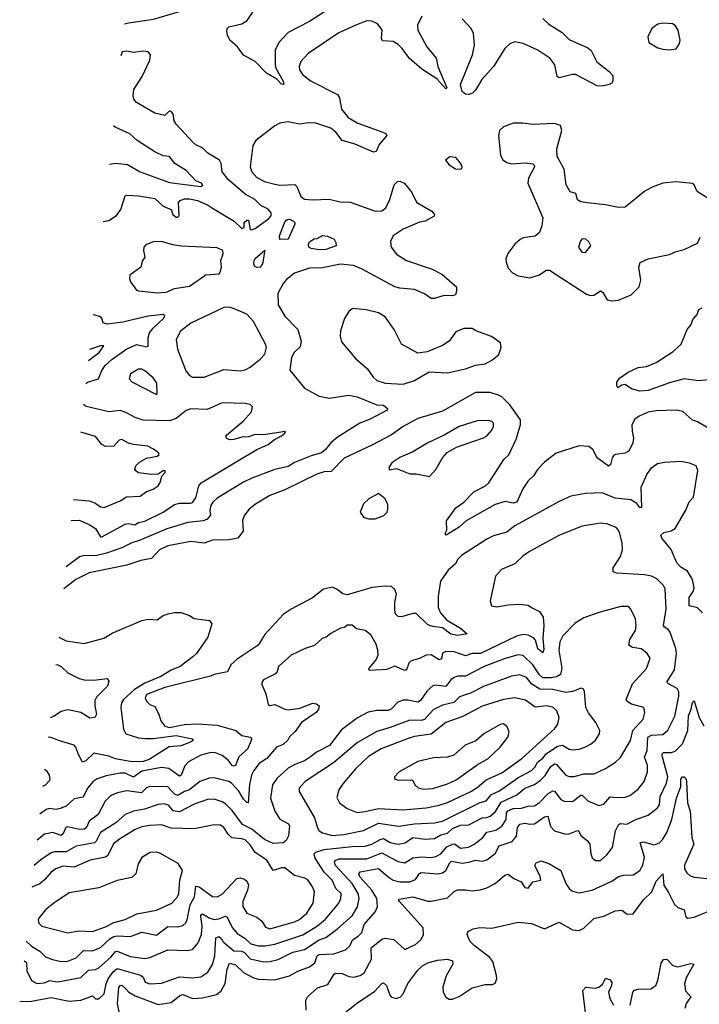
# Model space of a CAD drawing. Extents: x 1603745 to 1745082, y 385868 to 533966.
# Tile 557 of 646: x 1617313 to 1621447, y 518230 to 524220. Entities that reach past the tile are written whole.
import ezdxf

# ---------------------------------------------------------------- set-up
doc = ezdxf.new("R2010")
doc.units = 0

msp = doc.modelspace()

# ---------------------------------------------------------------- linework, layer by layer
at = {"layer": '0CON20XD'}
for points in [[(1617950, 524194), (1617975, 524200.9), (1618127.2, 524222.8), (1618285, 524268.5), (1618388.6, 524281.4), (1618415, 524292.2), (1618506.9, 524353.1), (1618535, 524361.3), (1618615, 524358.8), (1618645, 524370.9), (1618669.9, 524390.1), (1618724.4, 524455), (1618735.7, 524485), (1618732, 524495), (1618695.4, 524515.4), (1618649.6, 524529.6), (1618611.9, 524585), (1618485, 524676), (1618425, 524694), (1618375, 524684.3), (1618261.2, 524645), (1618175, 524603.1), (1618045, 524583.2), (1617988.5, 524553.8)], [(1619206.7, 524293.3), (1619075, 524209.1), (1618945, 524141.2), (1618888.3, 524081.7), (1618866.7, 524035), (1618866.9, 523945), (1618871.6, 523925), (1618915.9, 523845.9), (1618920, 523825), (1618905, 523827.5), (1618877.2, 523857.2), (1618814, 523894), (1618745, 523964.6), (1618675, 524004.3), (1618638.1, 524055), (1618591.5, 524095), (1618576.7, 524125), (1618573.2, 524146.8), (1618574.3, 524165), (1618585, 524175.8), (1618664.2, 524194.2), (1618696.1, 524213.9), (1618772.1, 524327.9)], [(1619759.8, 524240.2), (1619733, 524187), (1619735.4, 524155), (1619790, 524055), (1619846.4, 523985), (1619856.5, 523935), (1619910, 523805), (1619905, 523800), (1619850.4, 523860.4), (1619759, 523919), (1619683.8, 523983.8), (1619639.6, 524045), (1619615, 524068.8), (1619585, 524086.1), (1619520.7, 524090.7), (1619514.6, 524105), (1619517, 524157), (1619490, 524195), (1619455, 524210), (1619425, 524211.9), (1619360.7, 524189.3)], [(1620495, 524226.9), (1620531.5, 524191.5), (1620612.5, 524142.5), (1620655, 524100), (1620768.3, 524048.3), (1620788.3, 524031.7), (1620823, 523963), (1620898, 523905), (1620919.7, 523879.7), (1620921.2, 523845), (1620915, 523833.8), (1620897.5, 523825), (1620855, 523814.7), (1620825, 523818.2), (1620693.4, 523886.6), (1620675, 523886.9), (1620595, 523866), (1620582.9, 523875), (1620567.1, 523945), (1620537.1, 523985), (1620464.2, 524035), (1620375, 524075.5), (1620325, 524084.3), (1620295, 524072.9), (1620264.4, 524045), (1620195.8, 523934.2), (1620124.4, 523855), (1620085, 523790.8), (1620067.2, 523772.8), (1620045, 523764), (1620025, 523766.2), (1620005, 523783.3), (1619994.2, 523825), (1620066.2, 524005), (1620079.1, 524065), (1620073.3, 524135), (1620059.2, 524165), (1620005, 524224)], [(1619360.7, 524189.3), (1619255, 524138.9), (1619066.7, 524013.3), (1619023.5, 523965), (1619013.6, 523935), (1619014.6, 523915), (1619035.5, 523885), (1619085, 523846.2), (1619245.8, 523765), (1619258.9, 523745), (1619270, 523675), (1619310.6, 523625), (1619369.5, 523589.5), (1619522.5, 523535), (1619542.5, 523525), (1619546.7, 523515), (1619500.3, 523459.7), (1619481.7, 523418.3), (1619465, 523413.8), (1619352.8, 523462.8), (1619275, 523485.7), (1619235.3, 523535.3), (1619205, 523559.1), (1619115, 523590), (1619067.5, 523592.5), (1619015, 523584.4), (1618945, 523598.6), (1618895, 523589.2), (1618865, 523574), (1618748.8, 523485), (1618730.8, 523455), (1618714.4, 523325), (1618724.4, 523295), (1618755, 523258.9), (1618801.2, 523235), (1618865, 523218.5), (1618895, 523213.8), (1618987.3, 523217.3), (1618999.2, 523205), (1619022.5, 523145), (1619045, 523128.8), (1619095, 523122.9), (1619195, 523127.8), (1619262.2, 523112.2), (1619325, 523109.5), (1619475, 523054), (1619515, 523056), (1619540, 523075), (1619564.3, 523125), (1619591.4, 523215), (1619610, 523235), (1619625, 523237.1), (1619652.5, 523225), (1619695, 523174), (1619728, 523108), (1619820, 523055), (1619836.7, 523035), (1619833.3, 523025), (1619780, 522995), (1619745, 522987.5), (1619645, 522945.5), (1619584.6, 522905.4), (1619568.7, 522871.3), (1619572.2, 522835), (1619605, 522793.3), (1619666, 522755), (1619822.2, 522702.2), (1619881.3, 522671.3), (1619970, 522595), (1619970.7, 522569.3), (1619963.3, 522546.7), (1619945, 522540), (1619895, 522542.5), (1619835, 522523.8), (1619815, 522523.3), (1619775, 522552.5), (1619715, 522577.8), (1619625, 522585.8), (1619595, 522594.1), (1619391.4, 522705), (1619344.2, 522725), (1619265, 522731.9), (1619155, 522710.7), (1619075, 522708.1), (1618985, 522677.5), (1618935, 522639.1), (1618914.7, 522615.3), (1618883.8, 522555), (1618885.4, 522485), (1618925, 522415.8), (1619003.8, 522335), (1619025.7, 522265), (1619019.7, 522230.3), (1618983.3, 522195), (1618965.8, 522164.2), (1618957, 522087), (1619045, 521978.9), (1619135, 521930), (1619195, 521917.5), (1619315.4, 521935.4), (1619365, 521925.5), (1619485, 521877.9), (1619526, 521874), (1619549.2, 521855), (1619548, 521845), (1619445, 521789.5), (1619382, 521765), (1619245, 521678.5), (1619205, 521645.6), (1619173.3, 521605), (1619149.2, 521585), (1619085, 521567.3), (1618985, 521525.6), (1618945, 521502.1), (1618865, 521483.8), (1618725, 521430), (1618674.3, 521405.7), (1618515, 521308.4), (1618487.7, 521285), (1618475.3, 521265), (1618469.3, 521235), (1618472.9, 521205), (1618451.2, 521178.8), (1618429.6, 521170.4), (1618335, 521160.5), (1618207.2, 521122.8), (1618165.9, 521104.1), (1618046.3, 521053.7), (1617995, 521038.2), (1617935, 521007.9), (1617841.4, 520975), (1617775, 520957.8), (1617705, 520959.6), (1617676.9, 520953.1), (1617596.7, 520892)], [(1621265, 524036.7), (1621305, 524042.5), (1621326.7, 524075), (1621330, 524095), (1621318.8, 524155), (1621300, 524185), (1621284.2, 524194.2), (1621225, 524199.2), (1621195, 524192), (1621158, 524165), (1621133.1, 524115), (1621140.5, 524080.5), (1621195, 524048.8), (1621225, 524040), (1621265, 524036.7)], [(1617821.4, 522991.6), (1617855, 522998.2), (1617901.1, 523028.9), (1617927.8, 523065), (1617955, 523147.5), (1617965, 523152.5), (1618035, 523148.1), (1618135, 523132.5), (1618185.6, 523085.6), (1618235.3, 523065.3), (1618243.8, 523035), (1618265, 523018.1), (1618275, 523017.7), (1618284, 523026), (1618278.2, 523105), (1618290.1, 523119.9), (1618315, 523129.1), (1618345, 523130), (1618395, 523119.2), (1618455, 523093.9), (1618485, 523072.9), (1618617.5, 522995), (1618665, 522949.5), (1618677.8, 522955), (1618679.4, 522985), (1618695, 522999.5), (1618705, 522999.4), (1618714.3, 522944.3), (1618720.9, 522940.9), (1618745, 522950.4), (1618828.8, 523011.2), (1618843.5, 523026.5), (1618843.1, 523045), (1618825, 523066.2), (1618780, 523090), (1618742.5, 523125), (1618685, 523158.6), (1618583.8, 523245), (1618544.5, 523295), (1618537.9, 523345), (1618528.1, 523365), (1618456.9, 523406.9), (1618427.3, 523437.3), (1618385, 523458.6), (1618366.5, 523475), (1618264.1, 523585), (1618252.5, 523605), (1618246.7, 523646.7), (1618235, 523661.4), (1618225, 523664.2), (1618195, 523636), (1618135, 523650.8), (1618023.8, 523715), (1618007, 523737), (1618003.2, 523756.8), (1618007.8, 523795), (1618057.9, 523875), (1618105, 523973.8), (1618109.4, 524005), (1618095, 524024), (1618065, 524027.5), (1618005, 524019.4), (1617965, 524028.5), (1617935.6, 524024.4), (1617929.2, 523999)], [(1617858.7, 523340.2), (1617895, 523347.2), (1617968.7, 523338.7), (1618045, 523294), (1618225, 523228.5), (1618415, 523204.3), (1618427.5, 523212.5), (1618418.8, 523225), (1618385, 523238.6), (1618325, 523302.2), (1618257.3, 523345), (1618225, 523387.1), (1618185, 523390.9), (1618135, 523415.3), (1618027.5, 523485), (1617982.9, 523525), (1617893.3, 523565), (1617883.7, 523574)], [(1621495, 523136), (1621433.3, 523175), (1621416.2, 523215), (1621405, 523223.8), (1621303.4, 523233.4), (1621225.4, 523224.6), (1621159.4, 523200.6), (1621115, 523175.7), (1620995, 523080), (1620955, 523076.5), (1620875, 523093.1), (1620765.8, 523105.8), (1620725, 523112), (1620705, 523123.3), (1620695, 523162.5), (1620661.7, 523171.7), (1620636.2, 523215), (1620625, 523310), (1620583, 523387), (1620580, 523435), (1620610.6, 523545), (1620602, 523575), (1620565, 523588.1), (1620435, 523581.9), (1620370.3, 523590.3), (1620315, 523590), (1620255, 523568.8), (1620232, 523545), (1620224.3, 523515), (1620237.9, 523395), (1620248.7, 523368.7), (1620275, 523350.4), (1620305, 523342.7), (1620389.7, 523349.7), (1620433.3, 523343.3), (1620442.5, 523335), (1620443.3, 523325), (1620407.5, 523255), (1620404.4, 523225), (1620494, 523015), (1620488.6, 522965), (1620475.5, 522924.5), (1620447.5, 522902.5), (1620375, 522892.5), (1620356.8, 522883.2), (1620325, 522854), (1620283, 522797), (1620270, 522765), (1620271.9, 522745), (1620285, 522708.8), (1620309.7, 522679.7), (1620345, 522660.8), (1620415, 522649.2), (1620475, 522668), (1620515, 522696), (1620535, 522696), (1620760.9, 522550.9), (1620785, 522542.5), (1620805, 522544), (1620845, 522571.2), (1620860.3, 522560.3), (1620886, 522515), (1620915, 522508.9)], [(1619995, 523310), (1620002.5, 523315), (1620003.3, 523325), (1619996, 523345), (1619965, 523381.2), (1619930, 523385), (1619902.5, 523365), (1619925, 523337.5), (1619963, 523313), (1619995, 523310)], [(1618895, 522882.5), (1618893.3, 522905), (1618927.5, 522995), (1618940, 523005), (1618955, 523005.6), (1618977.5, 522995), (1618987.5, 522985), (1618987.5, 522975), (1618945, 522884.2), (1618895, 522882.5)], [(1618148.7, 522558.7), (1618205, 522562.7), (1618255, 522584.5), (1618345, 522598.9), (1618445, 522668.6), (1618525.8, 522674.2), (1618535, 522687.5), (1618540.8, 522715), (1618536.2, 522755), (1618551.4, 522795), (1618548.6, 522815), (1618515, 522831.5), (1618295, 522842.7), (1618245, 522849.6), (1618175, 522870), (1618125, 522868), (1618080, 522850), (1618068.9, 522835), (1618065.7, 522815.7), (1618073.8, 522775), (1618058.9, 522751.1), (1618050.6, 522715), (1617983.8, 522665), (1617980, 522645), (1617986.2, 522625), (1618023.8, 522575), (1618035, 522570), (1618148.7, 522558.7)], [(1619135, 522820), (1619085, 522828.1), (1619072.5, 522835), (1619068.8, 522855), (1619075, 522867.5), (1619105, 522887.5), (1619121.7, 522888.3), (1619153.9, 522906.1), (1619185, 522902.9), (1619226, 522885), (1619236.9, 522865), (1619238.6, 522845), (1619175, 522821.2), (1619135, 522820)], [(1620755, 522802.5), (1620786.2, 522845), (1620775, 522867.5), (1620756.7, 522885), (1620735, 522886), (1620723.8, 522875), (1620712.5, 522835), (1620732.5, 522805), (1620755, 522802.5)], [(1620915, 522508.9), (1620955, 522512.9), (1621031.2, 522545), (1621081.1, 522595), (1621090, 522635), (1621078.6, 522715), (1621087.5, 522742.5), (1621135, 522765.7), (1621265, 522790.8), (1621305, 522809.2), (1621355, 522822), (1621435, 522861.2), (1621452.7, 522897.3)], [(1618755, 522713.1), (1618741.2, 522721.2), (1618736.7, 522735), (1618740, 522755), (1618745, 522766), (1618805, 522816.7), (1618788.9, 522735), (1618775, 522714.5), (1618755, 522713.1)], [(1618365, 522044.2), (1618435, 522044.5), (1618555, 522092.7), (1618655, 522084.6), (1618685, 522090.5), (1618715, 522105.6), (1618776.1, 522153.9), (1618804, 522185), (1618813.8, 522225), (1618808, 522245), (1618735, 522384.2), (1618695, 522428.1), (1618613.4, 522463.4), (1618585, 522470), (1618555, 522468.6), (1618355, 522373.8), (1618291.1, 522325), (1618265.6, 522275), (1618272.7, 522215), (1618324.5, 522084.5), (1618345, 522056.2), (1618365, 522044.2)], [(1619645, 522003.6), (1619715, 522025.6), (1619803.2, 522076.8), (1619915, 522072.5), (1620025, 522096.2), (1620085, 522118), (1620145, 522125.8), (1620188.5, 522151.5), (1620226.4, 522183.6), (1620241.8, 522225), (1620236.9, 522255), (1620182.5, 522292.5), (1620087.4, 522327.4), (1620065, 522341.4), (1620015, 522341.1), (1619965, 522320), (1619925.4, 522264.6), (1619885, 522237.8), (1619790.9, 522199.1), (1619735, 522191.1), (1619635, 522245.8), (1619590, 522335), (1619535, 522412), (1619495, 522435.8), (1619420, 522455), (1619337.7, 522462.3), (1619314.4, 522445.6), (1619288.3, 522401.7), (1619263.6, 522326.4), (1619262.2, 522295), (1619271.1, 522261.1), (1619357.2, 522157.2), (1619426.9, 522096.9), (1619462.2, 522045), (1619484.3, 522025), (1619535, 522009.2), (1619645, 522003.6)], [(1621525, 522031.1), (1621442.5, 522022.5), (1621355, 522034.7), (1621265, 522011.5), (1621135, 521964.4), (1621085, 521959.2), (1621035, 521974), (1620995, 522000), (1620975, 521996.7), (1620950.7, 521980.7), (1620944.2, 521994.2), (1620944.5, 522015.5), (1620961.7, 522038.3), (1621013.5, 522076.5), (1621075, 522103.3), (1621125, 522110), (1621183.3, 522135), (1621288.3, 522201.7), (1621336, 522245), (1621372, 522335), (1621396.2, 522365), (1621406.7, 522395), (1621433.6, 522426.4), (1621443.9, 522456.1), (1621463.6, 522466.4)], [(1617716, 522006.6), (1617725, 522014.5), (1617793.1, 522035), (1617812.5, 522085), (1617834, 522116), (1617875.4, 522155), (1617965, 522217.3), (1618025, 522243.4), (1618085, 522230), (1618095, 522233.8), (1618094.7, 522285), (1618103.4, 522315), (1618125, 522343.8), (1618189.5, 522405), (1618195, 522417.5), (1618185.4, 522425.4), (1618095, 522415.9), (1617939.7, 522380.3), (1617845, 522367.8), (1617821.2, 522375), (1617812.5, 522405), (1617801.2, 522415), (1617760.7, 522424.6)], [(1617730.9, 522146.2), (1617797.3, 522195), (1617825.6, 522235), (1617805.6, 522235.6), (1617738.2, 522214.4)], [(1618145, 521940), (1618150, 521945), (1618147.7, 522007.7), (1618125, 522041.2), (1618075, 522084.2), (1618055, 522094.2), (1618035, 522092.9), (1617988, 522065), (1617978.8, 522035), (1617995, 522016.2), (1618145, 521940)], [(1621525, 521720.6), (1621435, 521774.2), (1621404.3, 521784.3), (1621345.7, 521835.7), (1621305, 521844), (1621185, 521840.6), (1621135, 521831.8), (1621081.1, 521808.9), (1621055, 521790), (1621037.1, 521755), (1621037.2, 521717.2), (1621047.1, 521675), (1621042, 521645), (1621018, 521595), (1620995, 521582), (1620936.2, 521573.8), (1620925, 521566.7), (1620916.1, 521553.9), (1620906.5, 521513.5), (1620895, 521504), (1620826, 521555), (1620798, 521605), (1620775, 521624), (1620715, 521627.5), (1620575, 521583.3), (1620505, 521527.3), (1620464.5, 521485), (1620438.9, 521445), (1620405, 521414.5), (1620373.8, 521365), (1620335.9, 521284.1), (1620315, 521279.6), (1620265, 521288.2), (1620205, 521269.7), (1620028.3, 521171.7), (1619985, 521133.1), (1619906.7, 521085), (1619900.8, 521095), (1619911.4, 521115), (1619908.3, 521171.7), (1619965, 521249.4), (1620015, 521285.6), (1620075, 521347.1), (1620145.5, 521384.5), (1620167, 521403), (1620258, 521545), (1620287.3, 521572.7), (1620332, 521668), (1620359.2, 521755), (1620358.6, 521785), (1620295, 521876.5), (1620244.6, 521924.6), (1620225, 521936.7), (1620175, 521951.1), (1620085, 521952), (1619885, 521839.1), (1619735, 521793.9), (1619645.6, 521745), (1619574.8, 521695.2), (1619455, 521630.9), (1619286.7, 521553.3), (1619208.3, 521471.7), (1619165, 521469.3), (1619120, 521455), (1618925, 521360.7), (1618835, 521325.4), (1618747, 521273), (1618708.3, 521241.7), (1618679.5, 521205), (1618668.5, 521175), (1618672.4, 521107.6), (1618640, 521065), (1618585, 521056.4), (1618485, 521052.7), (1618435, 521034.5), (1618355, 521044.6), (1618215, 521018.8), (1618164.4, 520995), (1618115, 520942.5), (1618050.8, 520930.8), (1617965, 520901.5), (1617735, 520854.1), (1617655.6, 520815), (1617582.4, 520758)], [(1617626.8, 521173.3), (1617674.7, 521174.7), (1617735, 521148.5), (1617775, 521124.5), (1617804.7, 521074.7), (1617813.1, 521073.1), (1617955, 521151.8), (1617975, 521154.7), (1618012.9, 521147.1), (1618035, 521161.3), (1618075, 521169.2), (1618185, 521223.8), (1618255, 521270.8), (1618285, 521278.2), (1618355, 521278.2), (1618365, 521283.5), (1618385, 521310.8), (1618402.9, 521385), (1618416.6, 521403.4), (1618630.7, 521529.3), (1618755.2, 521604.8), (1618824.3, 521635), (1618863.4, 521666.6), (1618905, 521688), (1618926.7, 521705), (1618930, 521715), (1618795, 521693.8), (1618745, 521696.5), (1618705, 521682.6), (1618665, 521680), (1618615.6, 521665.6), (1618590, 521665), (1618572.5, 521672.5), (1618566.7, 521685), (1618573.3, 521695), (1618671.7, 521778.3), (1618722, 521835), (1618728.8, 521865), (1618715, 521878), (1618685, 521885.6), (1618545, 521888.6), (1618452.4, 521847.6), (1618355, 521853.5), (1618325, 521842.2), (1618265, 521794.4), (1618225, 521780.4), (1618065, 521783.9), (1618015, 521799.2), (1617959.4, 521830.6), (1617925, 521842), (1617855, 521834.5), (1617716.9, 521866.9), (1617702.2, 521878.4)], [(1619805, 521441.2), (1619845, 521483.3), (1619885.6, 521554.4), (1619913.2, 521586.8), (1619970.6, 521619.4), (1620135, 521675.5), (1620158.2, 521691.8), (1620185, 521722.9), (1620195.5, 521745), (1620194.3, 521765), (1620185.3, 521775.3), (1620165, 521781.2), (1620095, 521779.6), (1619985, 521746), (1619895, 521691.4), (1619795, 521645.5), (1619705, 521590.8), (1619625, 521556.2), (1619577.5, 521525), (1619557.5, 521495), (1619562.5, 521482.5), (1619605, 521490), (1619685, 521456.2), (1619725, 521457.5), (1619805, 521441.2)], [(1617640.5, 521301.3), (1617735, 521292), (1617770, 521280), (1617805, 521256.5), (1617827.2, 521252.8), (1617925, 521293.3), (1617963.7, 521316.3), (1618045, 521320.9), (1618085, 521349.4), (1618125, 521364.5), (1618154.4, 521385), (1618168, 521405), (1618178, 521442), (1618197.5, 521465), (1618197.5, 521475), (1618185, 521476.2), (1618154.4, 521455.6), (1618115, 521453.6), (1618035, 521463.2), (1618018.6, 521475), (1618014.4, 521485.6), (1618018.6, 521505), (1618041.1, 521528.9), (1618085, 521552.1), (1618150, 521565), (1618161.2, 521575), (1618156.7, 521585), (1618127.7, 521607.7), (1618092, 521625), (1618004.7, 521634.7), (1617975, 521643.8), (1617935, 521666.7), (1617918.9, 521661.1), (1617885, 521625.6), (1617835, 521622.9), (1617812, 521635), (1617774, 521685), (1617684.2, 521709.9)], [(1621465, 520611.9), (1621435, 520642), (1621383.9, 520653.9), (1621384.2, 520705), (1621408.8, 520741.2), (1621415.4, 520764.6), (1621404.6, 520815), (1621375.5, 520865), (1621335, 520890.4), (1621309.6, 520915), (1621276.1, 520996.1), (1621218, 521065), (1621213.3, 521085), (1621230, 521100), (1621275, 521110), (1621300, 521125), (1621365, 521236.7), (1621384, 521286), (1621411.9, 521315), (1621437.1, 521477.1), (1621426.7, 521505), (1621387.7, 521522.3), (1621335, 521533.1), (1621235, 521526.9), (1621193, 521517), (1621151.1, 521488.9), (1621130, 521460), (1621090.9, 521375), (1621095, 521252.5), (1621085, 521252.5), (1621066.9, 521276.9), (1621029.3, 521299.3), (1620935, 521308.8), (1620855, 521340.9), (1620755, 521337.3), (1620665, 521321.9), (1620595, 521289.4), (1620325, 521140), (1620275, 521103.3), (1620195, 521080), (1620155, 521058.9), (1619999.4, 520960.6), (1619976.4, 520936.4)], [(1619435, 521184.4), (1619475, 521184.4), (1619526.9, 521203.1), (1619547.1, 521225), (1619552.9, 521245), (1619551.2, 521271.2), (1619535.8, 521305.8), (1619495, 521337.5), (1619437.5, 521305), (1619403.3, 521275), (1619383.3, 521225), (1619405, 521193.8), (1619435, 521184.4)], [(1617313.2, 518247), (1617385, 518249.1), (1617505, 518272.2), (1617615, 518250), (1617685, 518255.4), (1617755, 518281.9), (1617775, 518264.3), (1617795, 518263.8), (1617827.1, 518295), (1617838.4, 518355), (1617850.4, 518385), (1617881.1, 518428.9), (1617905, 518448.4), (1618048.1, 518408.1), (1618063.3, 518395), (1618075.7, 518365), (1618105, 518355.3), (1618175, 518358.4), (1618285, 518398.3), (1618365, 518391.4), (1618415, 518397.6), (1618457.9, 518425), (1618486.4, 518473.6), (1618500.4, 518525), (1618506.9, 518635), (1618525, 518642.1), (1618541.2, 518628.8), (1618550.9, 518610.9), (1618615, 518555.6), (1618665, 518553.8), (1618682.7, 518542.7), (1618715, 518506.4), (1618799, 518489), (1618835, 518490), (1618885, 518503.8), (1618975, 518548), (1619045, 518563.8), (1619135, 518623.2), (1619175, 518636.4), (1619248.4, 518691.6), (1619335, 518768.2), (1619367.1, 518822.9), (1619378.8, 518875), (1619371.6, 518905), (1619334.6, 518964.6), (1619234.3, 519075), (1619227.2, 519095), (1619231.5, 519105), (1619255.6, 519114.4), (1619425, 519115.2), (1619515, 519151), (1619565, 519124.7), (1619615, 519098.9), (1619655, 519091.2), (1619705, 519121.1), (1619755, 519126.9), (1619815, 519123.8), (1619845, 519130), (1619875, 519146.6), (1619912, 519188), (1619945.3, 519205.3), (1619956.9, 519206.9), (1619995, 519180), (1620043.4, 519186.6), (1620075, 519202.1), (1620127.9, 519242.1), (1620155, 519277.8), (1620209.4, 519290.6), (1620245.5, 519314.5), (1620271.6, 519355), (1620274.6, 519395.4), (1620282, 519408), (1620315, 519421), (1620365, 519422.8), (1620405, 519436.2), (1620445, 519438.2), (1620475, 519458), (1620527.7, 519512.3), (1620555, 519529.1), (1620565, 519527.9), (1620605, 519476.4), (1620625, 519466.2), (1620675, 519464.6), (1620725, 519502.9), (1620735, 519503.6), (1620768.8, 519468.8), (1620835, 519440.6), (1620865, 519448.1), (1620905, 519491.8), (1620941.7, 519488.3), (1620995, 519489.7), (1621025, 519501.6), (1621075, 519539.6), (1621110.7, 519585), (1621131.2, 519645), (1621130.9, 519685), (1621113.4, 519733.4), (1621129.1, 519775), (1621133.3, 519855), (1621155, 519867.5), (1621225, 519872.1), (1621255, 519898.9), (1621297.2, 519982.8), (1621321.4, 520105), (1621321.8, 520131.8), (1621311.8, 520151.8), (1621259.1, 520179.1), (1621250, 520190), (1621295.3, 520264.7), (1621308.2, 520365), (1621304.7, 520395), (1621267.8, 520497.8), (1621255, 520512.7), (1621233.9, 520523.9), (1621228.2, 520535), (1621244.7, 520635), (1621238.2, 520758.2), (1621228.3, 520778.3), (1621188.3, 520818.3), (1621155, 520835.4), (1621113.3, 520843.3), (1620942.4, 520852.4), (1620921.7, 520861.7), (1620923.1, 520885), (1620968.1, 520955), (1620980, 520995), (1620977.5, 521035), (1620962.2, 521095), (1620955.4, 521115.4), (1620941.1, 521131.1), (1620885, 521153.5), (1620845, 521157.9), (1620735, 521139.2), (1620595.3, 521084.7), (1620414.2, 520985), (1620375, 520957.8), (1620325, 520909.5), (1620244, 520875), (1620207.5, 520835), (1620173.8, 520685), (1620182.5, 520655), (1620215, 520648), (1620285, 520661.1), (1620354.3, 520664.3), (1620405, 520657.5), (1620425, 520644.3), (1620475, 520620), (1620495.9, 520585), (1620501.6, 520535), (1620495.2, 520455), (1620500.7, 520389.3), (1620495, 520368.8), (1620463.5, 520393.5), (1620449.3, 520445), (1620439.1, 520459.1), (1620405, 520475.3), (1620375, 520480.9), (1620335, 520469.2), (1620115, 520365.2), (1620065, 520364.8), (1620025, 520350), (1619955, 520374.7), (1619905, 520377.5), (1619885, 520365.6), (1619878.1, 520331.9), (1619865, 520326.7), (1619815, 520355.5), (1619785, 520354.3), (1619745, 520334.4), (1619695, 520320), (1619679.5, 520305), (1619665.6, 520265), (1619655, 520260.5), (1619595, 520286.5), (1619543.1, 520266.9), (1619445, 520260), (1619436.7, 520265), (1619438, 520275), (1619480.3, 520325), (1619492.5, 520355), (1619492.2, 520385), (1619480.5, 520420.5), (1619448.6, 520478.6), (1619414, 520504), (1619362.5, 520515), (1619335, 520537.5), (1619305, 520536.7), (1619288.3, 520521.7), (1619265, 520517.5), (1619205, 520486.7), (1619177, 520463), (1619152.5, 520455), (1619107, 520413), (1619050, 520395), (1618965, 520353.3), (1618887.5, 520285), (1618880, 520255), (1618869.5, 520240.5), (1618795, 520203.8), (1618785, 520187.5), (1618785.7, 520175), (1618809.3, 520119.3), (1618824.7, 520054.7), (1618835, 520048.6), (1618865, 520053.1), (1618925, 520025.4), (1618945, 520022.5), (1619018.5, 520031.5), (1619095, 520061.5), (1619118.7, 520058.7), (1619133.8, 520045), (1619130.8, 520025), (1619117.1, 520005), (1619028.1, 519945), (1618989.2, 519890.8), (1618955, 519857.5), (1618943.8, 519836.2), (1618915, 519810), (1618875, 519794.4), (1618815.4, 519725), (1618770, 519695), (1618736.9, 519653.1), (1618723.5, 519625), (1618711.5, 519568.5), (1618703.3, 519456.7), (1618695, 519457.5), (1618675, 519478.5), (1618645, 519526.5), (1618602.3, 519575), (1618585, 519585.7), (1618495, 519607.5), (1618465, 519605.4), (1618408.6, 519585), (1618345.4, 519535), (1618315, 519524.8), (1618275, 519499.8), (1618255, 519509.4), (1618215, 519552.6), (1618105, 519555.4), (1618085, 519546.5), (1618054.2, 519515.8), (1617965, 519529.7), (1617905, 519516.6), (1617865, 519498.2), (1617832.9, 519467.1), (1617789.5, 519385), (1617736.2, 519343.8), (1617719.6, 519305), (1617704.7, 519295.3), (1617675, 519294.3), (1617605, 519310), (1617594.6, 519305), (1617576.1, 519265), (1617565, 519258.2), (1617515, 519275.8), (1617465, 519264.5), (1617418.7, 519229.7)], [(1619976.4, 520936.4), (1619965, 520911.9), (1619918.1, 520871.9), (1619872.7, 520805), (1619858.4, 520711.6), (1619859.2, 520645), (1619872, 520612), (1619909.6, 520569.6), (1619995, 520517.5), (1620035, 520484.2), (1619975, 520473.1), (1619935, 520481.3), (1619885, 520520.4), (1619825, 520528.7), (1619795, 520539.6), (1619725, 520608), (1619705, 520608), (1619635, 520587.1), (1619615, 520588.9), (1619599.6, 520605), (1619594.2, 520625), (1619595.4, 520674.6), (1619605.5, 520725.5), (1619595, 520753.3), (1619575, 520771.2), (1619536.1, 520773.9), (1619455.9, 520765.9), (1619305, 520720.7), (1619277.6, 520727.6), (1619245, 520754.4), (1619215, 520768.6), (1619160, 520755), (1619095, 520702.5), (1618965, 520634.2), (1618915, 520600.8), (1618805, 520479.2), (1618763.1, 520415), (1618635, 520329.5), (1618596.9, 520295), (1618576.7, 520253.3), (1618495, 520237.5), (1618472.7, 520227.3), (1618195, 520156.7), (1618084.2, 520115), (1618076, 520095), (1618084.4, 520075), (1618104.3, 520055), (1618135, 520041.9), (1618159.7, 519995), (1618171.5, 519955), (1618195, 519921.9), (1618225, 519914.9), (1618315, 519933), (1618395, 519937), (1618515, 519927.4), (1618626.8, 519896.8), (1618665, 519866.2), (1618716.7, 519855), (1618722.5, 519845), (1618720, 519835), (1618698.1, 519781.9), (1618645.4, 519735), (1618625, 519682.9), (1618615, 519678.2), (1618605, 519683.3), (1618580.3, 519715), (1618545, 519744.1), (1618505, 519760.3), (1618475, 519762.7), (1618414.3, 519745.7), (1618338.9, 519705), (1618318.4, 519681.6), (1618295.6, 519624.4), (1618285, 519617.9), (1618220, 519665), (1618175, 519671), (1618055, 519649.5), (1618005, 519611.9), (1617955, 519635.7), (1617925, 519636.4), (1617839.7, 519620.3), (1617785, 519601.1), (1617760, 519585), (1617725, 519545.5), (1617699.6, 519490.4), (1617645, 519480), (1617596.2, 519435), (1617559.5, 519420.5), (1617535, 519416.2), (1617495, 519420.7), (1617475, 519414.6), (1617435.5, 519386.2)], [(1617339.8, 518495.3), (1617354.8, 518484.8), (1617357.3, 518435), (1617385.6, 518375), (1617417.3, 518357.3), (1617465, 518361.6), (1617495, 518375.3), (1617545, 518367.1), (1617685, 518393.2), (1617731.1, 518438.9), (1617775, 518442.4), (1617795, 518451.8), (1617870.2, 518519.8), (1617895, 518551.4), (1617905, 518554.3), (1617985, 518520.9), (1618075, 518509.8), (1618105.2, 518514.8), (1618215, 518560.9), (1618332.6, 518557.4), (1618365, 518564.3), (1618397.9, 518605), (1618418.4, 518655), (1618423.7, 518706.3), (1618414, 518766), (1618415, 518775.7), (1618425, 518781.1), (1618465, 518755.9), (1618495, 518747), (1618525, 518749.4), (1618565, 518766.9), (1618573.3, 518763.3), (1618608, 518695), (1618635, 518662.1), (1618682, 518632), (1618719, 518599), (1618765, 518586.5), (1618806.6, 518586.6), (1618865, 518596.8), (1619035, 518652.8), (1619125, 518707.2), (1619172.5, 518747.5), (1619253.3, 518845), (1619266.6, 518875), (1619267.5, 518905), (1619236.6, 518935), (1619214, 518985), (1619165, 519034.7), (1619109.6, 519119.6), (1619104.7, 519145), (1619114, 519156), (1619165, 519171.5), (1619335, 519190.2), (1619415, 519192.8), (1619455, 519204.3), (1619505, 519233.2), (1619525, 519238.2), (1619565.6, 519215.6), (1619615, 519204.8), (1619658, 519212), (1619705, 519244.8), (1619780, 519235), (1619835, 519239.5), (1619875, 519260.7), (1619915, 519271.1), (1619945, 519300), (1619995, 519320.7), (1620045, 519322.2), (1620125, 519365.7), (1620155, 519366.8), (1620175, 519375.3), (1620206.9, 519403.1), (1620240.9, 519459.1), (1620335.8, 519504.2), (1620386.4, 519545), (1620445, 519568.2), (1620478.5, 519591.5), (1620508.3, 519621.7), (1620541.6, 519675), (1620565, 519694.1), (1620575, 519691.8), (1620635, 519624.5), (1620655, 519616.2), (1620685, 519616.2), (1620745, 519632.3), (1620807.3, 519632.7), (1620875.8, 519664.2), (1620937.2, 519702.8), (1620967.7, 519732.3), (1621027.9, 519835), (1621043.1, 519896.9), (1621105.4, 519964.6), (1621115.8, 520005.8), (1621110, 520035), (1621035, 520056.2), (1621005.7, 520075), (1621001.9, 520085), (1621039.3, 520180.7), (1621125, 520272.5), (1621148.5, 520335), (1621130, 520365), (1621095, 520393.1), (1621040.3, 520400.3), (1621018.8, 520415), (1621025, 520450), (1621058.6, 520505), (1621062.5, 520535), (1621058.6, 520575), (1621030.8, 520635), (1621015, 520650.8), (1620969.1, 520650.9), (1620835, 520614.3), (1620745, 520581.9), (1620690.9, 520549.1), (1620617.4, 520472.6), (1620597.7, 520435), (1620591.3, 520385), (1620611.2, 520275), (1620602.5, 520237.5), (1620578.3, 520221.7), (1620545, 520216), (1620495, 520216.2), (1620473.9, 520233.9), (1620435, 520295.9), (1620375, 520353.1), (1620345, 520355.9), (1620265, 520334.7), (1620137.1, 520285), (1620025, 520227.1), (1619975, 520225.9), (1619955, 520218.9), (1619935, 520203.9), (1619905, 520164.3), (1619845, 520172.5), (1619825, 520167.3), (1619792.1, 520137.9), (1619750.8, 520079.2), (1619735, 520067.9), (1619675, 520080.7), (1619645, 520080), (1619612.1, 520067.9), (1619575, 520027.8), (1619555, 520017.7), (1619485, 520018.5), (1619432.8, 520007.2), (1619367.9, 519972.1), (1619269.6, 519900.4), (1619196.4, 519805), (1619118.9, 519765), (1619081.2, 519735), (1619045, 519711.6), (1618981.9, 519688.1), (1618945, 519666.9), (1618876.7, 519605), (1618851.2, 519565), (1618838.9, 519485), (1618864.8, 519404.8), (1618895, 519357.3), (1618947.8, 519327.8), (1618954.4, 519315), (1618947.8, 519255), (1618933.1, 519226.9), (1618915, 519213.6), (1618855, 519207.9), (1618802, 519232), (1618725, 519296.4), (1618668.9, 519325), (1618605, 519409.1), (1618567.1, 519447.1), (1618545, 519461.2), (1618495, 519477.3), (1618455, 519476.8), (1618375, 519448.6), (1618285, 519400.4), (1618246.8, 519406.8), (1618219.7, 519439.7), (1618195, 519448.9), (1618156, 519445), (1618072.8, 519417.2), (1618005.2, 519404.8), (1617955, 519384.7), (1617897.1, 519335), (1617805, 519275.9), (1617778.2, 519221.8), (1617767.9, 519212.1), (1617657.2, 519192.8), (1617595, 519157.5), (1617525, 519157.3), (1617505, 519152), (1617441.1, 519108.9), (1617402.2, 519075.5)], [(1617550.9, 520464.1), (1617595, 520442.2), (1617705, 520424.5), (1617825, 520458.5), (1617875, 520488.9), (1618055, 520565.5), (1618095, 520573.3), (1618150, 520570), (1618185.4, 520594.6), (1618215.7, 520605.7), (1618255, 520614.4), (1618295, 520612.9), (1618345, 520595.8), (1618375, 520578), (1618467.5, 520565), (1618482.5, 520545), (1618457, 520463), (1618388.6, 520365), (1618366, 520344), (1618289.2, 520285), (1618235, 520262.7), (1618172.5, 520225), (1618075, 520184.1), (1618010.4, 520145), (1617943.5, 520085), (1617932.7, 520065), (1617927.5, 520035), (1617943.7, 519905), (1617959.5, 519875), (1618035, 519851.9), (1618076.7, 519846.7), (1618125, 519847.1), (1618265, 519864.8), (1618362.5, 519845), (1618368.8, 519835), (1618350, 519825), (1618295, 519803), (1618271.6, 519801.6), (1618222.7, 519797.3), (1618101.4, 519718.6), (1618065, 519706.8), (1617995, 519705.3), (1617895, 519724), (1617855, 519739.8), (1617765, 519758.5), (1617715, 519711.8), (1617695, 519704.3), (1617668.5, 519755), (1617655.5, 519795), (1617645, 519806.9), (1617555, 519832.3), (1617505, 519854.1), (1617485.8, 519855.4)], [(1617533.1, 520297.7), (1617545, 520296.2), (1617565.6, 520285), (1617606.7, 520246.7), (1617675, 520212.5), (1617705, 520203.8), (1617765, 520201.9), (1617845, 520212.5), (1617856.1, 520196.1), (1617848.1, 520165), (1617781.3, 520098.7), (1617770.7, 520079.3), (1617769.3, 520045), (1617780.5, 519995), (1617770.6, 519975), (1617740, 519970), (1617685, 520006.1), (1617605, 520021.6), (1617565, 520012.5), (1617518.9, 519981.1), (1617498.4, 519973.5)], [(1619215, 519257.9), (1619285, 519263.2), (1619405, 519288.4), (1619495, 519332.5), (1619616.8, 519313.2), (1619715, 519327.6), (1619835, 519333.8), (1619885, 519344.8), (1620112.8, 519457.2), (1620151.2, 519468.8), (1620183.3, 519506.7), (1620230.6, 519529.4), (1620342.2, 519607.8), (1620425, 519653.2), (1620446.8, 519673.2), (1620465.3, 519705), (1620495, 519728.2), (1620515.4, 519754.6), (1620585, 519801.3), (1620615, 519806.2), (1620655, 519782.5), (1620675, 519778.8), (1620715, 519781.5), (1620750, 519795), (1620788.8, 519815), (1620815, 519838), (1620838.6, 519875), (1620841.4, 519895), (1620818.1, 519945), (1620772.6, 520002.6), (1620755.4, 520035), (1620747.5, 520135), (1620739.7, 520149.7), (1620725, 520152.5), (1620676.4, 520133.6), (1620635, 520126.1), (1620554.8, 520144.8), (1620476.9, 520146.9), (1620428.4, 520178.4), (1620395, 520218.1), (1620355, 520233.7), (1620304, 520226), (1620135, 520163.5), (1620055, 520122.1), (1619988.5, 520101.5), (1619953.1, 520066.9), (1619885, 520049.7), (1619828.7, 520021.3), (1619775, 519962.8), (1619755, 519957.4), (1619685, 519959.7), (1619567.1, 519915), (1619485, 519890.6), (1619367.5, 519822.5), (1619221.1, 519698.9), (1619048.5, 519585), (1619012.2, 519545), (1619012.9, 519525), (1619107.1, 519365), (1619123.5, 519303.5), (1619135, 519286), (1619155, 519274.5), (1619215, 519257.9)], [(1619365, 519397.9), (1619415, 519402.8), (1619495, 519422), (1619644.2, 519414.2), (1619785, 519425.7), (1619865, 519441.6), (1619915, 519458.9), (1620056.5, 519525), (1620095, 519548.7), (1620150, 519595), (1620245, 519638.2), (1620367.3, 519725), (1620565, 519906.7), (1620585.5, 519935), (1620594.5, 519975), (1620580.6, 520015), (1620555, 520037.3), (1620515, 520046), (1620447.8, 520037.8), (1620389.9, 520079.9), (1620325, 520094.6), (1620255, 520085.3), (1620125, 520044), (1620008, 519982), (1619905, 519944.7), (1619815, 519874.1), (1619715, 519859.3), (1619675, 519846.8), (1619511.4, 519785), (1619435, 519737.5), (1619356.9, 519665), (1619278.1, 519571.9), (1619254.4, 519535), (1619242.4, 519487.6), (1619257.5, 519455), (1619305, 519421.1), (1619365, 519397.9)], [(1617917.5, 518185), (1617908.5, 518235), (1617916.9, 518333.1), (1617924.8, 518345.2), (1617935, 518347.2), (1617958.4, 518325), (1617977.1, 518305), (1618015, 518281.5), (1618155, 518230), (1618235, 518241.5), (1618286.4, 518283.6), (1618305, 518290), (1618365, 518266.2), (1618425, 518268.9), (1618510.2, 518289.8), (1618537.6, 518312.4), (1618562.4, 518357.6), (1618575.3, 518445), (1618590.2, 518479.8), (1618625, 518469.7), (1618674.2, 518424.2), (1618735, 518392.5), (1618765, 518384.1), (1618865, 518380), (1618955, 518404.5), (1619005, 518432.1), (1619075, 518457.9), (1619107.5, 518482.5), (1619122.5, 518525), (1619135, 518533.8), (1619223, 518537), (1619295, 518561.8), (1619322.2, 518587.8), (1619337.1, 518622.9), (1619372.7, 518645), (1619393.1, 518666.9), (1619408.9, 518715), (1619476.5, 518795), (1619489.2, 518825), (1619485.3, 518875), (1619455.5, 518925), (1619381.4, 519005), (1619375.5, 519024.5), (1619383.8, 519036.2), (1619495, 519056.5), (1619553.2, 519005), (1619585, 518986), (1619625.3, 518974.7), (1619685, 518975.3), (1619719.7, 518990.3), (1619744, 519026), (1619755, 519031.3), (1619855.9, 519024.1), (1619885, 519029.3), (1619904.8, 519045.2), (1619928.7, 519091.3), (1619939.7, 519100.3), (1620005, 519090), (1620045, 519094.2), (1620085, 519107.8), (1620125, 519100.5), (1620155, 519108.8), (1620205, 519148.8), (1620229.4, 519195), (1620308.5, 519221.5), (1620335, 519252.5), (1620341.2, 519305), (1620355, 519325.5), (1620385, 519332.1), (1620415, 519325.3), (1620445, 519328.9), (1620505, 519371.5), (1620525, 519375.7), (1620541.2, 519311.2), (1620565, 519286.5), (1620635.4, 519265.4), (1620655, 519266.7), (1620705, 519288.1), (1620714.3, 519284.3), (1620726.6, 519256.6), (1620765, 519227.5), (1620781.1, 519205), (1620786.7, 519145), (1620795, 519122), (1620815, 519104.3), (1620845, 519105.6), (1620885, 519139.4), (1620919.5, 519185), (1620937.4, 519285), (1620955, 519322.9), (1620965, 519330), (1621005, 519326), (1621064, 519356), (1621135, 519381.9), (1621191.4, 519425), (1621205, 519444.2), (1621207.5, 519495), (1621246.7, 519575), (1621255.3, 519615), (1621221.3, 519741.3), (1621221.2, 519755), (1621228.5, 519761.5), (1621275, 519761.2), (1621300.7, 519769.3), (1621344.8, 519815.2), (1621376, 519895), (1621380.7, 519985), (1621397.5, 520025), (1621405, 520066), (1621415, 520075.8), (1621445.5, 519975), (1621473.4, 519925)], [(1619769.3, 519539.3), (1619825, 519544.1), (1619915, 519571.8), (1619967.5, 519595), (1620095, 519687.9), (1620163.1, 519725), (1620235.6, 519795), (1620282.5, 519855), (1620290, 519885), (1620277.3, 519917.3), (1620255, 519936), (1620235, 519933.3), (1620136.2, 519875), (1620086.4, 519833.6), (1620022.8, 519807.2), (1619953.6, 519746.4), (1619915, 519732.9), (1619829.8, 519730.2), (1619735, 519706.9), (1619621.2, 519645), (1619593.3, 519615), (1619592.5, 519605), (1619599.3, 519599.3), (1619615, 519593.8), (1619695, 519596.2), (1619705, 519592.5), (1619716.7, 519565), (1619737.1, 519547.1), (1619769.3, 519539.3)], [(1617453.8, 519556.5), (1617470.8, 519565), (1617497.5, 519595), (1617494.2, 519625), (1617482.5, 519645), (1617464.7, 519658.7)], [(1619055.8, 518195), (1619052.5, 518255), (1619063.1, 518275), (1619125, 518330.9), (1619188.2, 518351.8), (1619225, 518414.4), (1619235, 518420), (1619275, 518417.7), (1619315, 518398.9), (1619344.7, 518395.3), (1619384.7, 518405.3), (1619408.7, 518421.3), (1619452.2, 518505), (1619450.9, 518575), (1619515, 518626.4), (1619535, 518631.8), (1619588, 518625), (1619655, 518564.2), (1619720.8, 518595), (1619754.4, 518625), (1619770, 518655), (1619766.5, 518695), (1619622.5, 518855), (1619616.2, 518865), (1619620.3, 518869.7), (1619705, 518884), (1619795, 518857.5), (1619815, 518857.1), (1619915, 518879.1), (1619955, 518916.7), (1619975, 518927.5), (1620025, 518927.8), (1620065, 518920), (1620113.7, 518926.3), (1620155, 518939.4), (1620205, 518965.6), (1620264.7, 519015.3), (1620285, 519021.9), (1620317.5, 518995), (1620364, 518975), (1620385, 518940), (1620405, 518936.7), (1620434.5, 518975.5), (1620482.5, 518985), (1620477.7, 519007.7), (1620446.2, 519075), (1620455, 519091.2), (1620485, 519104.2), (1620535, 519085.7), (1620603.6, 519043.6), (1620635, 518965.7), (1620655, 518934.3), (1620675, 518917.8), (1620715, 518909.5), (1620794.4, 518924.4), (1620915, 518978.9), (1620955, 519008.2), (1620985, 519016.9), (1621045, 519018.8), (1621085, 519043.5), (1621103.6, 519076.4), (1621112.4, 519125), (1621086.5, 519213.5), (1621105, 519219.7), (1621175, 519201.2), (1621205, 519213.2), (1621225, 519234.5), (1621248.4, 519275), (1621279.7, 519355), (1621307.8, 519485), (1621333.2, 519555), (1621335, 519600.8), (1621345, 519614), (1621355, 519613.8), (1621365, 519603.3), (1621369.6, 519585), (1621374.7, 519455), (1621390.7, 519405), (1621401.9, 519245), (1621413.7, 519205), (1621356.8, 519076.8), (1621355.7, 519055), (1621369.8, 519029.8), (1621391.7, 519011.7), (1621415, 519003.1), (1621515, 518994.6)], [(1617352.8, 518615.5), (1617385, 518584.7), (1617435, 518554.6), (1617470.1, 518520.1), (1617513.6, 518503.6), (1617565, 518491.5), (1617605, 518493.2), (1617657.2, 518512.8), (1617702.2, 518557.8), (1617755, 518555.9), (1617805, 518575.9), (1617860.6, 518629.4), (1617885, 518643.4), (1617905, 518647.7), (1617986.3, 518643.7), (1618055, 518668.7), (1618145, 518651.8), (1618215, 518703.1), (1618275, 518701.8), (1618305, 518709.1), (1618324.2, 518725.8), (1618332.7, 518745), (1618349.2, 518835), (1618375.9, 518885), (1618385, 518950), (1618405, 518944.6), (1618485, 518886.4), (1618515, 518884.5), (1618545, 518901.1), (1618632.9, 518995), (1618655, 519000.5), (1618681.4, 518991.4), (1618697, 518977), (1618704.3, 518954.3), (1618698.5, 518925), (1618669.5, 518855), (1618670.8, 518825), (1618695.2, 518785.2), (1618755, 518761.1), (1618785.8, 518735.8), (1618809.1, 518699.1), (1618835, 518689.6), (1618985, 518731.3), (1619015, 518747.1), (1619059.4, 518785), (1619097.1, 518845), (1619106.2, 518915), (1619095, 518945.8), (1619065, 518987.1), (1619047.9, 518997.9), (1618985, 519014.4), (1618925, 519061.1), (1618905, 519061.5), (1618854, 519045), (1618816.9, 519106.9), (1618745, 519153.6), (1618715, 519200), (1618685, 519230), (1618665, 519237.8), (1618604.1, 519244.1), (1618581.1, 519265), (1618555, 519305.6), (1618535, 519319.5), (1618495, 519323.1), (1618375, 519297.1), (1618235, 519302.7), (1618175, 519321.8), (1618105, 519317.3), (1618055, 519309.1), (1618015, 519293.4), (1617919.5, 519235), (1617883.9, 519206.1), (1617848.5, 519135), (1617835, 519125.4), (1617742.7, 519107.3), (1617645, 519063.9), (1617575, 519071.1), (1617533.3, 519055), (1617504, 519035), (1617465, 518987.5), (1617435, 518962.3), (1617387.8, 518942.1)], [(1617605, 518665.7), (1617673.6, 518676.4), (1617755, 518673.8), (1617835, 518701.8), (1617885, 518728.6), (1617955, 518745.4), (1618025, 518781.5), (1618145, 518803.9), (1618238.1, 518845), (1618273.3, 518885), (1618281.8, 518905), (1618286.9, 518985), (1618302.9, 519045), (1618277.5, 519087.5), (1618165, 519150.6), (1618143.4, 519156.6), (1618106.6, 519153.4), (1618055, 519124), (1618034.4, 519085), (1618020, 519025), (1617995, 519001.2), (1617906, 518984), (1617795, 518939.1), (1617615, 518908.5), (1617520.8, 518845), (1617469.2, 518805), (1617430, 518755), (1617426, 518745), (1617430, 518725), (1617448, 518705), (1617605, 518665.7)], [(1619272, 518165), (1619368.8, 518241.2), (1619471.9, 518308.1), (1619515, 518357.1), (1619525, 518361.4), (1619544.4, 518345), (1619565, 518286.7), (1619575, 518274.2), (1619605, 518265.8), (1619628.8, 518275), (1619646.4, 518293.6), (1619673.2, 518356.8), (1619735, 518437.8), (1619762.2, 518465), (1619795, 518481.8), (1619855, 518498.2), (1619915, 518505.5), (1619946.2, 518495), (1619948, 518475), (1619907, 518403), (1619886.5, 518335), (1619888.6, 518305), (1619904.4, 518274.4), (1619925, 518262), (1619945, 518260.8), (1619985, 518278.6), (1620065, 518331.1), (1620145, 518350.5), (1620189.6, 518350.4), (1620205, 518359.2), (1620215.4, 518384.6), (1620213.5, 518405), (1620191.5, 518491.5), (1620172.1, 518515), (1620077.6, 518587.6), (1620050.8, 518615), (1620034.2, 518655), (1620036.2, 518665), (1620043.3, 518675), (1620071.3, 518688.7), (1620112.6, 518697.4), (1620185, 518694.5), (1620345, 518730), (1620425, 518721.9), (1620505, 518688.8), (1620595, 518730), (1620675, 518684.4), (1620715, 518680), (1620745, 518694.2), (1620805, 518751.9), (1620865, 518766.9), (1620935, 518800), (1620975, 518803.8), (1621008, 518778), (1621045, 518780.8), (1621107.8, 518865), (1621157.8, 518915), (1621185, 518978.5), (1621225, 519023.3), (1621230, 518955), (1621260.1, 518910.1), (1621295, 518837.8), (1621315, 518820), (1621353.8, 518805), (1621365, 518762.5), (1621374.2, 518754.2), (1621415, 518761.1), (1621495, 518793.8)], [(1621025.7, 518225), (1621041.4, 518305), (1621052.7, 518317.3), (1621075, 518323.1), (1621152.5, 518325), (1621182.2, 518345), (1621194.7, 518375.3), (1621215, 518480), (1621227.9, 518502.1), (1621250, 518505), (1621285, 518467.1), (1621315, 518457.5), (1621395, 518478.6), (1621413.3, 518475), (1621367.6, 518392.4), (1621356.3, 518355), (1621363.2, 518313.2), (1621395.6, 518275), (1621366.2, 518235), (1621357.5, 518205)], [(1620765.3, 518095), (1620737.5, 518315), (1620755.7, 518334.3), (1620815, 518328.9), (1620835.4, 518334.6), (1620857.9, 518352.1), (1620875, 518386.7), (1620885, 518386.7), (1620905, 518380), (1620913.6, 518363.6), (1620912, 518345), (1620894.4, 518305), (1620902.2, 518265), (1620925, 518226)]]:
    msp.add_lwpolyline(points, dxfattribs=at)

doc.saveas('drawing.dxf')
